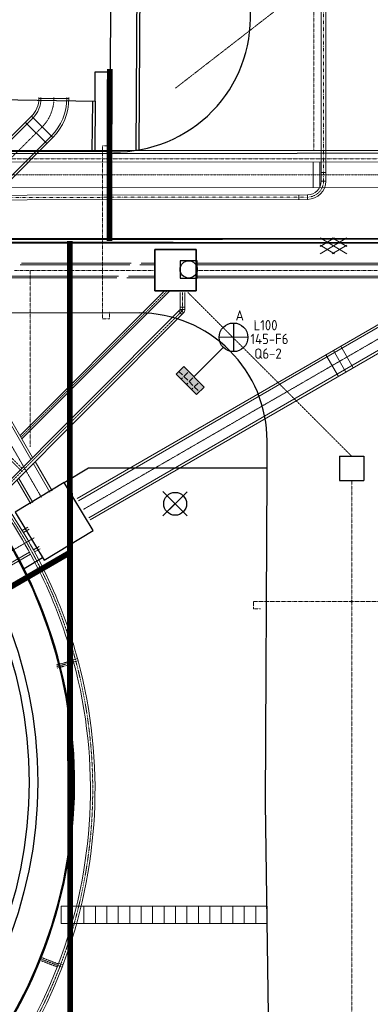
# Model space of a CAD drawing. Header units: metres. Extents: x -270273 to 328371, y -146885 to 591473.
# Tile 312 of 473: x -38411 to -26161, y 400296 to 434677. Entities that reach past the tile are written whole.
import ezdxf
from ezdxf.enums import TextEntityAlignment as Align
from ezdxf.lldxf.tags import DXFTag

# ---------------------------------------------------------------- set-up
doc = ezdxf.new("R2010")
doc.units = ezdxf.units.M
for name, pattern in [('DASHED', [19.05, 12.7, -6.35]), ('RI-AWZI_PROCESLEIDING', [18.45, 6, -1.8, 1.75, -1.8, 1.75, -1.8, 1.75, -1.8]), ('RI-AWZI_SLIBLEIDING', [11, 5, -3, 0, -3]), ('RI-AWZI_TERREINRIOLERING', [19.8, 6, -1.8, 2.4, -1.8, 1.8, -1.8, 2.4, -1.8])]:
    doc.linetypes.add(name, pattern=pattern)
doc.layers.get('0').update_dxf_attribs({"color": 151})
for name, color, linetype, lineweight in [('B-CO-BC-BETONVORM-G', 50, 'Continuous', 18), ('B-XX-RI-AWZI_PROCESLEIDING-G', 30, 'RI-AWZI_PROCESLEIDING', 18), ('B-XX-RI-AWZI_SLIBLEIDING-G', 40, 'RI-AWZI_SLIBLEIDING', 18), ('B-XX-RI-AWZI_TERREINRIOLERING-G', 211, 'RI-AWZI_TERREINRIOLERING', 18), ('B-XX-VH-GRASBETON-V', 253, 'Continuous', 18), ('B-XX-VH-VERHARDING-V', 253, 'Continuous', 18)]:
    doc.layers.add(name, color=color, linetype=linetype, lineweight=lineweight)
for name, color, linetype in [('B-ME-IE-VERLICHTING-G', 253, 'Continuous'), ('B-ME-RI-PUT-G', 253, 'Continuous'), ('B-XX-OG-BEBOUWING-G', 1, 'Continuous'), ('B-XX-RI-AWZI_BEDRIJFSWATER-G_HDSR', 150, 'HDSR_Bedrijfswater'), ('B-XX-VH-KANTVERHARDING-G', 253, 'Continuous')]:
    doc.layers.add(name, color=color, linetype=linetype)
doc.layers.add('B-XX-KL-ELEKTRA-G_HDSR', color=190, linetype='HDSR_Elektra', transparency=0.5)
doc.styles.add('BURO-018', font='Isocp.shx', dxfattribs={"height": 360})
doc.styles.get("Standard").update_dxf_attribs({"font": 'iv-font.shx'})
tags = doc.linetypes.add('HDSR_Bedrijfswater', pattern='A,25,-2,["BW",Standard,S=1.5,R=0,X=0,Y=-0.75],-5', length=32).pattern_tags.tags
tags[6] = DXFTag(74, 10)
tags = doc.linetypes.add('HDSR_Elektra', pattern='A,25,-2,["E",Standard,S=1.5,R=0,X=0,Y=-0.75],-4', length=31).pattern_tags.tags
tags[6] = DXFTag(74, 10)

# ---------------------------------------------------------------- blocks, each defined once
blk = doc.blocks.new('ASFALT')
at = {"layer": 'B-XX-VH-VERHARDING-V', "color": 251}
for p, q in [((0.042, 0.28), (-0.467, -0.025)), ((-0.467, 0.025), (0.042, -0.28)), ((0.467, -0.025), (-0.042, 0.28)), ((-0.042, -0.28), (0.467, 0.025))]:
    blk.add_line(p, q, dxfattribs=at)
for points in [[(0.467, -0.28), (-0.467, 0.28)], [(-0.467, -0.28), (0.467, 0.28)]]:
    blk.add_lwpolyline(points, dxfattribs=at)
blk = doc.blocks.new('E00525')
at = {"linetype": 'ByBlock'}
h = blk.add_hatch(dxfattribs=at)
h.set_pattern_fill('ANGLE', color=0, scale=0.184386, style=0)
h.set_pattern_definition([(360, (-37.6733, -34.0193), (6e-17, 1.287937), [0.93668, -0.351256]), (90, (-37.6733, -34.0193), (-1.287937, 1e-16), [0.93668, -0.351256])])
edge = h.paths.add_edge_path()
edge.add_line((-2.52, 2.86), (2.52, 2.86))
edge.add_line((2.52, 2.86), (2.52, 1))
edge.add_line((2.52, 1), (-2.52, 1))
edge.add_line((-2.52, 1), (-2.52, 2.86))
h = blk.add_hatch(color=0, dxfattribs=at)
edge = h.paths.add_edge_path()
edge.add_line((-2.52, 2.86), (2.52, 2.86))
edge.add_line((2.52, 2.86), (2.52, 1))
edge.add_line((2.52, 1), (-2.52, 1))
edge.add_line((-2.52, 1), (-2.52, 2.86))
at = {"color": 0, "linetype": 'ByBlock'}
for p, q in [((-1.77, 14.39), (1.77, 10.85)), ((1.77, 14.39), (-1.77, 10.85)), ((0, 10.1), (0, 2.86))]:
    blk.add_line(p, q, dxfattribs=at)
blk.add_lwpolyline([(-2.52, 2.86), (2.52, 2.86), (2.52, 1), (-2.52, 1)], close=True, dxfattribs=at)
blk.add_circle((0, 12.62), 2.5, dxfattribs=at)
at = {"color": 0, "linetype": 'ByBlock', "style": 'BURO-018'}
for tag, p in [('E_GKAST', (0, 20.62)), ('E_GROEP', (0, 17.62)), ('E_SGROEP', (4.5, 17.62)), ('E_ARMCODE', (0, 12.62)), ('E_SLET', (4.5, 11.62))]:
    blk.add_attdef(tag, text='', height=1.8, dxfattribs=at).set_placement(p, align=Align.MIDDLE)

msp = doc.modelspace()

# ---------------------------------------------------------------- linework, layer by layer
at = {"layer": 'B-CO-BC-BETONVORM-G', "linetype": 'Continuous'}
for p, q in [((-37741.5164, 431922.9314), (-36691.5165, 431923.2581)), ((-37997.6055, 431304.1333), (-37254.9124, 430561.9022)), ((-38209.6715, 431091.9353), (-37466.9785, 430349.7042)), ((-27190.5205, 423277.0818), (-26755.3227, 422523.7539)), ((-27710.0681, 422976.9222), (-27274.8339, 422223.6154)), ((-27450.3072, 423127.003), (-27015.0729, 422373.6962)), ((-27450.2887, 423127.0137), (-27015.091, 422373.6858))]:
    msp.add_line(p, q, dxfattribs=at)
at = {"layer": 'B-CO-BC-BETONVORM-G'}
for p, q in [((-28155.7116, 428812.2311), (-28155.9061, 429712.2311)), ((-27922.1884, 428812.2816), (-27922.383, 429712.2816))]:
    msp.add_line(p, q, dxfattribs=at)
for points in [[(-131378.6303, 431727.5945), (-131378.3513, 430436.92, 0.4142135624), (-129730.9954, 428790.276), (-23729.8807, 428813.1877, 0.4142135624), (-22083.2367, 430460.5437), (-22083.6989, 432598.805)], [(-130478.6303, 431727.789), (-130478.3514, 430437.1145, 0.4142135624), (-129731.1899, 429690.276), (-23730.0752, 429713.1877, 0.4142135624), (-22983.2367, 430460.3492), (-22983.6989, 432598.6105)], [(-51904.2634, 427230.2248), (-41919.3438, 427702.3959, 0.1867403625), (-41341.7641, 427957.8933), (-37997.6055, 431304.1333, 0.1989123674), (-37741.5164, 431922.9314), (-37741.5263, 431954.7064)], [(-51902.7814, 427155.2111), (-41915.8012, 427627.4796, 0.1867403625), (-41288.7146, 427904.8768), (-37944.556, 431251.1168, 0.1989123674), (-37666.5164, 431922.9547), (-37666.5263, 431954.7298)], [(-51884.9978, 426255.0463), (-41873.2891, 426728.4842, 0.1867403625), (-40652.1206, 427268.6787), (-37307.962, 430614.9187, 0.1989123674), (-36766.5165, 431923.2347), (-36766.5264, 431955.0097)], [(-51883.5159, 426180.0326), (-41869.7464, 426653.5679, 0.1867403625), (-40599.0711, 427215.6622), (-37254.9124, 430561.9022, 0.1989123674), (-36691.5165, 431923.2581), (-36691.5264, 431955.0331)], [(-36402.7692, 417954.584), (-27450.3072, 423127.003), (-27450.2887, 423127.0137), (-13583.7712, 431138.6048, 0.1387425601), (-13293.46, 431437.3021)], [(-36358.8284, 417881.8043), (-27407.7843, 423053.4041), (-27407.7694, 423053.4127), (-13541.2483, 431065.0059, 0.1523591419), (-13198.2008, 431437.3317)], [(-35996.9631, 417282.4419), (-27057.5958, 422447.2951), (-27057.6103, 422447.2868), (-13191.0597, 430458.897, 0.2053687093), (-12459.6874, 431437.5615)], [(-35953.0223, 417209.6621), (-27015.0729, 422373.6962), (-27015.091, 422373.6858), (-13148.5368, 430385.2981, 0.208637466), (-12372.3755, 431437.5887)], [(-38020.7803, 419332.6094), (-40576.1466, 423744.7345), (-40576.1451, 423744.7318), (-40625.3752, 423829.7336, 0.0462855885)], [(-37958.5928, 419394.8355), (-40502.5924, 423787.3348), (-40502.5903, 423787.3311), (-40563.7761, 423892.9756, 0.0464466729)]]:
    msp.add_lwpolyline(points, format="xyb", dxfattribs=at)
for points in [[(-37353.5687, 418180.5952), (-37937.7842, 419189.3125)], [(-37280.7904, 418224.5352), (-37875.5968, 419251.5387)], [(-38025.6976, 417774.797), (-38512.104, 418614.6353)], [(-37952.9193, 417818.737), (-38449.9165, 418676.8615)], [(-38325.832, 416843.5056), (-38127.5739, 416958.0522)], [(-38281.6417, 416770.87), (-38085.051, 416884.4532)], [(-52967.2258, 407477.6172), (-38070.0219, 416084.701)], [(-52924.7029, 407404.0183), (-38029.1819, 416010.1297)], [(-37931.4532, 416164.7611), (-37734.8624, 416278.3444)], [(-37890.5976, 416090.1988), (-37692.3395, 416204.7454)]]:
    msp.add_lwpolyline(points, dxfattribs=at)
at = {"layer": 'B-ME-IE-VERLICHTING-G'}
msp.add_lwpolyline([(-32556.296, 418196.6007), (-33404.634, 417348.6972), (-32980.465, 417772.6489), (-33404.4167, 418196.8179), (-32556.5132, 417348.4799)], dxfattribs=at)
msp.add_circle((-32980.465, 417772.6489), 399.808, dxfattribs=at)
at = {"layer": 'B-ME-RI-PUT-G', "ltscale": 0.005}
for p, q in [((-27237.6266, 419432.9635), (-26387.6266, 419433.228)), ((-27237.6266, 419432.9635), (-27237.3622, 418582.9636)), ((-26387.6266, 419433.228), (-26387.3622, 418583.228)), ((-27237.3622, 418582.9636), (-26387.3622, 418583.228))]:
    msp.add_line(p, q, dxfattribs=at)
at = {"layer": 'B-ME-RI-PUT-G', "flags": 128}
msp.add_lwpolyline([(-33693.6224, 426657.6588), (-33693.1713, 425207.6589), (-32243.1714, 425208.11), (-32243.6225, 426658.1099)], close=True, dxfattribs=at)
at = {"layer": 'B-ME-RI-PUT-G'}
msp.add_lwpolyline([(-32805.2674, 425657.1623), (-32205.2674, 425657.292), (-32205.3971, 426257.292), (-32805.3971, 426257.1623)], close=True, dxfattribs=at)
msp.add_circle((-32505.3322, 425957.2271), 300, dxfattribs=at)
at = {"layer": 'B-XX-KL-ELEKTRA-G_HDSR', "linetype": 'DASHED', "const_width": 200}
for points in [[(-35265.9529, 432951.4106), (-35273.6923, 426953.7851)], [(-23436.5288, 391813.6512), (-23436.9382, 393707.6986), (-36648.9993, 393704.8429), (-36656.1858, 426953.4863)], [(-36653.8338, 416071.9243), (-51526.3534, 407457.2179)]]:
    msp.add_lwpolyline(points, dxfattribs=at)
msp.add_lwpolyline([(34285.4234, 426968.82), (-169386.1911, 426924.7973)], close=True, dxfattribs=at)
at = {"layer": 'B-XX-OG-BEBOUWING-G'}
for points in [[(-70927.3362, 438207.663), (-71743.6404, 438204.5856), (-71756.8918, 434381.9717), (-70937.8363, 434367.5439), (-70951.0385, 432926.0646), (-39171.0817, 432880.9435), (-39159.1181, 431885.9747), (-35770.7117, 431837.7838), (-35777.2347, 432851.2025), (-35238.6928, 432851.1626), (-35190.2623, 442389.7011), (-35287.9063, 451875.6116), (-70921.8532, 451956.2448), (-70927.3362, 438207.663)], [(-37560.257, 415802.1293), (-35848.1108, 416835.8386), (-36860.0995, 418512.009), (-38572.2457, 417478.2997), (-37560.257, 415802.1293)], [(-37560.257, 415802.1293), (-35848.1108, 416835.8386), (-36860.0995, 418512.009), (-38572.2457, 417478.2997), (-37560.257, 415802.1293)]]:
    msp.add_lwpolyline(points, dxfattribs=at)
msp.add_lwpolyline([(-33693.6224, 426657.6588), (-32243.6225, 426658.1099), (-32243.1714, 425208.11), (-33693.1713, 425207.6589)], close=True, dxfattribs=at)
msp.add_lwpolyline([(-63042.2222, 394782.6175, 14.4468783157), (-66283.6615, 398005.3182), (-68754.7089, 395563.9717), (-65514.4611, 392342.1661)], format="xyb", close=True, dxfattribs=at)
msp.add_lwpolyline([(-55453.4375, 424430.194, 18.8653706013), (-51955.3808, 424563.1266)], format="xyb", dxfattribs=at)
for radius in [15300, 15000]:
    msp.add_circle((-53079.2187, 408045.0452), radius, dxfattribs=at)
at = {"layer": 'B-XX-RI-AWZI_BEDRIJFSWATER-G_HDSR'}
msp.add_lwpolyline([(-79324.001, 423592.2238), (-79325.409, 430106.169), (-19396.7789, 430119.1223), (-19396.8101, 430263.5882)], dxfattribs=at)
at = {"layer": 'B-XX-RI-AWZI_BEDRIJFSWATER-G_HDSR', "flags": 128}
msp.add_lwpolyline([(-8127.9621, 430015.4247), (-131675.6219, 429944.8537), (-150444.7431, 429940.7968), (-150443.1247, 422453.5262), (-150438.4747, 400940.2764), (-152426.5822, 400939.8466)], dxfattribs=at)
at = {"layer": 'B-XX-RI-AWZI_PROCESLEIDING-G'}
for points in [[(-130928.6303, 431727.6917), (-130928.3513, 430437.0173, 0.4142135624), (-129731.0926, 429240.276), (-23729.978, 429263.1877, 0.4142135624), (-22533.2367, 430460.4464), (-22533.6989, 432598.7078)], [(-36177.8958, 417582.1231), (-27232.69, 422750.3496, 0.0000000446), (-27232.6899, 422750.3497), (-13366.154, 430761.9514, 0.267949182), (-12766.4774, 431801.3685), (-12766.7256, 432599.3127)], [(-51893.8896, 426705.1287), (-41894.5451, 427177.9819, 0.1867403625), (-40970.4176, 427586.7777), (-37626.259, 430933.0177, 0.1989123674), (-37216.5165, 431923.0947), (-37216.5263, 431954.8697)], [(-38276.8459, 419076.3833), (-40879.0167, 423569.3215, -0.0000004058), (-40879.0177, 423569.3232), (-41246.4963, 424203.8184, 0.0442974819), (-51864.1438, 425199.4641)]]:
    msp.add_lwpolyline(points, format="xyb", dxfattribs=at)
for points in [[(-37653.244, 417999.6661), (-38276.8444, 419076.3859)], [(-53142.32, 407780.6716), (-37909.9567, 416581.3988)]]:
    msp.add_lwpolyline(points, dxfattribs=at)
at = {"layer": 'B-XX-RI-AWZI_SLIBLEIDING-G', "linetype": 'Continuous'}
for p, q in [((-27875.7135, 429343.4862), (-27715.7135, 429343.536)), ((-27875.6202, 429043.4863), (-27715.6202, 429043.536)), ((-28655.0126, 428562.9577), (-28654.8101, 428402.9579)), ((-28355.0128, 428563.3373), (-28354.8104, 428403.3374))]:
    msp.add_line(p, q, dxfattribs=at)
for points in [[(-77819.6193, 423466.3862), (-77825.1795, 427860.7418, -0.4142135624), (-77345.7872, 428341.3488), (-28354.8104, 428403.3374, 0.413934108), (-27715.6202, 429043.536), (-27735.0759, 491582.5816, 0.1989123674), (-27922.6683, 492035.0716), (-38241.0452, 502347.0305, 0.1983621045), (-38692.2967, 502534.3403), (-59293.7615, 502571.5549, 0.1233219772), (-59595.5553, 502496.5489), (-84537.0282, 489224.9749)], [(-77979.6192, 423466.1838), (-77985.1794, 427860.5393, -0.4142135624), (-77345.9897, 428501.3486), (-28355.0128, 428563.3373, 0.413934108), (-27875.6202, 429043.4863), (-27895.0759, 491582.5318, 0.1989123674), (-28035.7702, 491921.8993), (-38354.1471, 502233.8582, 0.1983621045), (-38692.5857, 502374.3406), (-59294.0505, 502411.5552, 0.1233219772), (-59520.3958, 502355.3007), (-84461.8688, 489083.7266)]]:
    msp.add_lwpolyline(points, format="xyb", dxfattribs=at)
at = {"layer": 'B-XX-RI-AWZI_SLIBLEIDING-G'}
msp.add_lwpolyline([(-77899.6192, 423466.285), (-77905.1795, 427860.6406, -0.4142135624), (-77345.8885, 428421.3487), (-28354.9116, 428483.3374, 0.413934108), (-27795.6202, 429043.5111), (-27815.0759, 491582.5567, 0.1989123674), (-27979.2192, 491978.4854), (-38297.5962, 502290.4443, 0.1983621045), (-38692.4412, 502454.3404), (-59293.906, 502491.5551, 0.1233219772), (-59557.9756, 502425.9248), (-84499.4485, 489154.3507)], format="xyb", dxfattribs=at)
at = {"layer": 'B-XX-RI-AWZI_TERREINRIOLERING-G', "linetype": 'Continuous'}
for p, q in [((-32798.7341, 424638.7593), (-32638.7341, 424638.809)), ((-32855.8455, 424500.7587), (-32742.6732, 424387.6569)), ((-32799.2946, 424557.3449), (-32686.1223, 424444.243)), ((-32798.7092, 424558.7593), (-32638.7092, 424558.809)), ((-36546.4027, 412327.083), (-36391.8695, 412368.5497)), ((-36525.6693, 412249.8164), (-36371.1361, 412291.2831)), ((-37077.2186, 401652.5191), (-36927.8251, 401595.2342)), ((-37048.5761, 401727.2159), (-36899.1826, 401669.9309))]:
    msp.add_line(p, q, dxfattribs=at)
at = {"layer": 'B-XX-RI-AWZI_TERREINRIOLERING-G'}
for points in [[(-41076.8536, 502500.6931), (-38113.8603, 501640.2774), (-28309.028, 491841.5437, -0.1989370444), (-28144.8846, 491445.5618), (-28131.6288, 430117.2343)], [(-132822.8806, 429794.6057), (17046.0879, 429826.9993, -0.1316524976), (19546.2326, 429157.6667), (24585.2515, 426249.8398)], [(-63168.4587, 393786.7017, 0.1436279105), (-54005.5977, 390573.2307, 0.1583844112), (-43708.7733, 393336.235, 0.1583844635), (-37002.5219, 401623.8767, 0.1583844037), (-36448.4027, 412270.5498, 0.093331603), (-39215.4706, 418024.0032), (-32742.7084, 424500.7939, 0.1989123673), (-32718.7092, 424558.7842), (-32718.8951, 425156.2586)], [(-38335.5297, 419017.6641), (-40443.8415, 421124.6645, 0.1989123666), (-40558.4075, 421172.0776), (-42971.2781, 421171.327, 0.143757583), (-51808.3811, 424529.4301, 0.1431711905)], [(-38335.4945, 418904.527), (-40500.3924, 421068.0784, 0.1989123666), (-40558.3826, 421092.0776), (-42998.201, 421091.3186, 0.1435819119), (-51776.3198, 424446.6518)]]:
    msp.add_lwpolyline(points, format="xyb", dxfattribs=at)
for points in [[(-27214.2919, 436744.9186), (-32966.1387, 432288.5255)], [(-35272.3654, 430027.7085), (-35272.4195, 430277.7084), (-35522.4195, 430277.6544), (-35521.4773, 425918.6408)], [(-38588.2063, 425917.6867), (-34413.7635, 425918.9854)], [(-38048.7023, 419759.8069), (-38050.0334, 425918.0942)], [(-38048.7023, 419759.8069), (-38050.0334, 425918.0942)], [(-38048.7023, 419759.8069), (-38050.0334, 425918.0942)], [(-34413.7625, 425918.9854), (-33689.6485, 425919.2107)], [(-32239.6486, 425919.6617), (-20871.57, 425923.1983), (24585.3487, 425937.3398)], [(-38369.9048, 420095.0404), (-33270.5528, 425194.341)], [(-26812.6304, 419433.0958), (-32539.4111, 425156.3145)], [(-26812.3659, 418583.0958), (-26804.026, 391774.8791)], [(-26812.3659, 418583.0958), (-26804.026, 391774.8791)], [(-25187.7632, 414358.6463), (-29387.763, 414357.3397)], [(-37127.1303, 412145.4046), (-36539.9204, 412302.938)], [(-37112.8792, 412092.283), (-36525.6693, 412249.8164)], [(-37098.628, 412039.1614), (-36511.4181, 412196.6948)], [(-37625.1849, 401921.5761), (-37057.6084, 401703.9066)], [(-37664.5734, 401818.87), (-37096.9919, 401601.1986)], [(-37644.8791, 401870.223), (-37002.5225, 401623.8749)]]:
    msp.add_lwpolyline(points, dxfattribs=at)
at = {"layer": 'B-XX-RI-AWZI_TERREINRIOLERING-G', "linetype": 'Continuous'}
for points in [[(-38396.7987, 426117.7463), (-34567.9965, 426118.9374)], [(-38343.2113, 426172.763), (-34514.409, 426173.9541)], [(-34218.8998, 426119.046), (-33689.7107, 426119.2106)], [(-34165.3123, 426174.0627), (-33689.7278, 426174.2106)], [(-32239.7279, 426174.6617), (-22169.9763, 426177.7944)], [(-32239.7108, 426119.6617), (-22265.2219, 426122.7648)], [(-38840.1135, 425662.6084), (-35011.3112, 425663.7995)], [(-38786.526, 425717.625), (-34957.7237, 425718.8162)], [(-34662.2147, 425663.9081), (-33689.5692, 425664.2107)], [(-34608.6272, 425718.9248), (-33689.5863, 425719.2107)], [(-32239.5864, 425719.6618), (-22957.9177, 425722.5493)], [(-32239.5692, 425664.6618), (-23053.1634, 425667.5196)], [(-38402.3229, 420151.0105), (-33358.9691, 425194.3135)], [(-38337.4892, 420039.0678), (-33182.1365, 425194.3685)]]:
    msp.add_lwpolyline(points, dxfattribs=at)
at = {"layer": 'B-XX-RI-AWZI_TERREINRIOLERING-G', "flags": 128}
for points in [[(-35271.1658, 424477.7086), (-35271.1118, 424227.7086), (-35521.1118, 424227.6545), (-35521.4773, 425918.6408)], [(-29995.4958, 414107.2898), (-30245.4958, 414107.2358), (-30245.5498, 414357.2357), (-29387.763, 414357.3397)]]:
    msp.add_lwpolyline(points, dxfattribs=at)
at = {"layer": 'B-XX-RI-AWZI_TERREINRIOLERING-G', "linetype": 'Continuous'}
for points in [[(-63215.1111, 393721.7129, 0.1436279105), (-54009.7557, 390493.3388, 0.1583844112), (-43665.178, 393269.157, 0.1583844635), (-36927.8251, 401595.2342, 0.1583844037), (-36371.1361, 412291.2831, 0.0923313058), (-39110.3996, 418015.9673), (-32686.1223, 424444.243, 0.1989123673), (-32638.7092, 424558.809), (-32638.8951, 425156.2835)], [(-63121.8062, 393851.6905, 0.1436279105), (-54001.4396, 390653.1225, 0.1583844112), (-43752.3686, 393403.3129, 0.1583844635), (-37077.2186, 401652.5191, 0.1583844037), (-36525.6693, 412249.8164, 0.0943407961), (-39320.7374, 418031.8432), (-32799.2946, 424557.3449, 0.198912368), (-32798.7092, 424558.7593), (-32798.8951, 425156.2337)]]:
    msp.add_lwpolyline(points, format="xyb", dxfattribs=at)
at = {"layer": 'B-XX-RI-AWZI_TERREINRIOLERING-G'}
msp.add_circle((-26811.0515, 414358.096), 25, dxfattribs=at)
at = {"layer": 'B-XX-VH-GRASBETON-V'}
for points in [[(-36966.3449, 403119.557), (-36566.3449, 403119.6434), (-36566.4746, 403719.6434), (-36966.4746, 403719.5569)], [(-36566.3449, 403119.6434), (-36166.3449, 403119.7299), (-36166.4746, 403719.7299), (-36566.4746, 403719.6434)], [(-36166.3449, 403119.7299), (-35766.3449, 403119.8163), (-35766.4746, 403719.8163), (-36166.4746, 403719.7299)], [(-35766.3449, 403119.8163), (-35366.3449, 403119.9028), (-35366.4746, 403719.9028), (-35766.4746, 403719.8163)], [(-35366.3449, 403119.9028), (-34966.3449, 403119.9893), (-34966.4746, 403719.9892), (-35366.4746, 403719.9028)], [(-34966.3449, 403119.9893), (-34566.345, 403120.0757), (-34566.4746, 403720.0757), (-34966.4746, 403719.9892)], [(-34566.345, 403120.0757), (-34166.345, 403120.1622), (-34166.4747, 403720.1622), (-34566.4746, 403720.0757)], [(-34166.345, 403120.1622), (-33766.345, 403120.2486), (-33766.4747, 403720.2486), (-34166.4747, 403720.1622)], [(-33766.345, 403120.2486), (-33366.345, 403120.3351), (-33366.4747, 403720.3351), (-33766.4747, 403720.2486)], [(-33366.345, 403120.3351), (-32966.345, 403120.4215), (-32966.4747, 403720.4215), (-33366.4747, 403720.3351)], [(-32966.345, 403120.4215), (-32566.345, 403120.508), (-32566.4747, 403720.508), (-32966.4747, 403720.4215)], [(-32566.345, 403120.508), (-32166.345, 403120.5945), (-32166.4747, 403720.5944), (-32566.4747, 403720.508)], [(-32166.345, 403120.5945), (-31766.345, 403120.6809), (-31766.4747, 403720.6809), (-32166.4747, 403720.5944)], [(-31766.345, 403120.6809), (-31366.345, 403120.7674), (-31366.4747, 403720.7674), (-31766.4747, 403720.6809)], [(-31366.345, 403120.7674), (-30966.345, 403120.8538), (-30966.4747, 403720.8538), (-31366.4747, 403720.7674)], [(-30966.345, 403120.8538), (-30566.345, 403120.9403), (-30566.4747, 403720.9403), (-30966.4747, 403720.8538)], [(-30566.345, 403120.9403), (-30166.3451, 403121.0268), (-30166.4747, 403721.0267), (-30566.4747, 403720.9403)], [(-30166.3451, 403121.0268), (-29766.3451, 403121.1132), (-29766.4748, 403721.1132), (-30166.4747, 403721.0267)]]:
    msp.add_lwpolyline(points, close=True, dxfattribs=at)
at = {"layer": 'B-XX-VH-KANTVERHARDING-G'}
msp.add_line((-37611.9424, 415887.7366), (-38259.4712, 415496.7908), dxfattribs=at)
for points in [[(-75870.3504, 457736.5297), (-75824.2732, 434836.7261, 0.4075486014), (-70826.8266, 430091.9707), (-52908.5959, 430112.5267), (-35372.2445, 430074.1487, 0.4324109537), (-30348.1883, 434724.408), (-30311.8473, 443808.53), (-30260.1179, 457147.6459, 0.2770772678), (-31266.7532, 458972.7353), (-35760.1583, 461743.3727), (-33964.776, 464634.3122)], [(-29605.5667, 391712.1838), (-29820.0243, 407324.0897), (-29766.3157, 418865.1803), (-29766.554, 419967.4128, 0.4142135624), (-34237.52, 424436.4465), (-50511.983, 424432.9288)]]:
    msp.add_lwpolyline(points, format="xyb", dxfattribs=at)
for points in [[(-61397.779, 458331.7087), (-61460.5307, 453160.4399), (-52233.5694, 453136.666), (-34234.0067, 453108.2517), (-34278.9873, 441587.6419), (-34353.8389, 430114.0916)], [(-61298.2812, 458289.7174), (-61359.3131, 453260.1794), (-52233.3118, 453236.6657), (-34133.6162, 453208.0934), (-34178.9886, 441587.1205), (-34253.7323, 430130.1106)], [(-35870.7073, 431838.7268), (-35887.3382, 430075.2759)], [(-35770.7117, 431837.7838), (-35787.3358, 430075.0571)], [(-36860.0995, 418512.009), (-36004.0263, 419028.8637), (-29766.3514, 419030.0518)]]:
    msp.add_lwpolyline(points, dxfattribs=at)

# ---------------------------------------------------------------- block references
at = {"layer": 'B-ME-IE-VERLICHTING-G'}
ref = msp.add_blockref('E00525', (-32727.6432, 421803.3953), dxfattribs=dict(at, xscale=199.9999999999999, yscale=199.9999999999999, zscale=199.9999999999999, rotation=314.9189965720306))
ref.add_attrib('E_SGROEP', 'Q6-2', dxfattribs={"layer": '0', "color": 1, "linetype": 'ByBlock', "height": 360, "rotation": 0.01240505, "style": 'BURO-018'}).set_placement((-29735.6652, 423017.4995), align=Align.MIDDLE)
ref.add_attrib('E_GKAST', 'L100', dxfattribs={"layer": '0', "color": 1, "linetype": 'ByBlock', "height": 360, "rotation": 0.01240505, "style": 'BURO-018'}).set_placement((-29821.6777, 424010.5858), align=Align.MIDDLE)
ref.add_attrib('E_GROEP', '145-F6', dxfattribs={"layer": '0', "color": 1, "linetype": 'ByBlock', "height": 360, "rotation": 0.01240505, "style": 'BURO-018'}).set_placement((-29685.3607, 423529.8685), align=Align.MIDDLE)
ref.add_attrib('E_SLET', 'A', dxfattribs={"layer": '0', "color": 1, "linetype": 'ByBlock', "height": 360, "rotation": 0.01240505, "style": 'BURO-018'}).set_placement((-30723.7558, 424351.321), align=Align.MIDDLE)
at = {"layer": 'B-XX-VH-VERHARDING-V', "xscale": 1000, "yscale": 1000, "zscale": 1000, "rotation": 0.01238424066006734}
msp.add_blockref('ASFALT', (-27448.8826, 426779.5215), dxfattribs=at)

doc.saveas('drawing.dxf')
